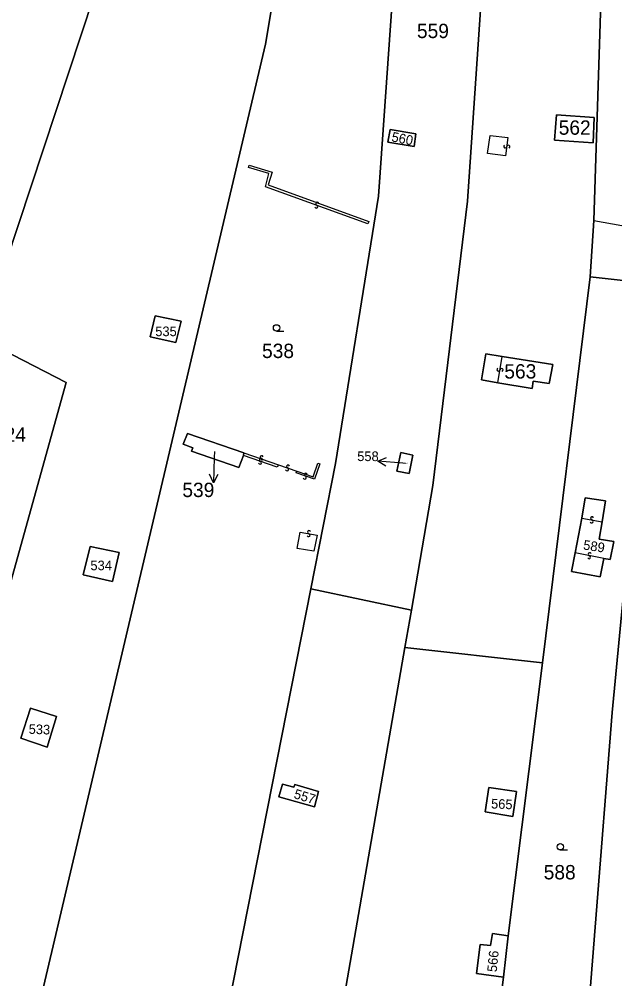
# Model space of a CAD drawing. Extents: x -600309 to -598967, y -1161267 to -1160292.
# Drawn here: x -599845.6 to -599774.9, y -1160957.9 to -1160844.2 of the extents above; entities that cross this region are included whole.
import ezdxf

# ---------------------------------------------------------------- set-up
doc = ezdxf.new("R2010")
doc.units = 0
for name, color, linetype in [('Level 1', 7, 'Continuous'), ('Level 13', 7, 'Continuous'), ('Level 3', 7, 'Continuous'), ('Level 4', 7, 'Continuous'), ('Level 5', 7, 'Continuous'), ('Level 57', 7, 'Continuous'), ('Level 60', 7, 'Continuous')]:
    doc.layers.add(name, color=color, linetype=linetype)

msp = doc.modelspace()

# ---------------------------------------------------------------- linework, layer by layer
at = {"layer": 'Level 1'}
for points in [[(-599774.99, -1160791.85), (-599777.42, -1160868.1)], [(-599799.05, -1160914.24), (-599796.52, -1160899.47), (-599792.42, -1160865.81), (-599787.84, -1160798.99)], [(-599810.16, -1160810.02), (-599816.36, -1160847.18), (-599843.15, -1160960.89)], [(-599798.76, -1160811.58), (-599799.59, -1160817.46), (-599802.97, -1160865.19), (-599808.07, -1160896.86), (-599811, -1160911.72)], [(-599827.83, -1160814.61), (-599850.14, -1160882.08)], [(-599781.85, -1160855.58), (-599777.4, -1160855.88), (-599777.51, -1160858.9), (-599782.08, -1160858.59), (-599781.85, -1160855.58)], [(-599801.57, -1160857.31), (-599798.52, -1160857.83), (-599798.73, -1160859.34), (-599801.84, -1160858.82), (-599801.57, -1160857.31)], [(-599777.42, -1160868.1), (-599777.87, -1160874.77)], [(-599783.53, -1160920.47), (-599777.87, -1160874.77)], [(-599777.87, -1160874.77), (-599770.39, -1160875.6)], [(-599770.39, -1160875.6), (-599775.26, -1160926.38), (-599779.3, -1160977.25)], [(-599829.43, -1160879.4), (-599826.37, -1160880.01), (-599827, -1160882.55), (-599830.03, -1160881.87), (-599829.43, -1160879.4)], [(-599876.36, -1161043.7), (-599856.42, -1160946.13), (-599839.99, -1160887.27), (-599850.14, -1160882.08)], [(-599788.28, -1160884.21), (-599790.22, -1160883.9), (-599790.74, -1160886.96), (-599788.81, -1160887.32)], [(-599788.28, -1160884.21), (-599782.3, -1160885.13), (-599782.72, -1160887.38), (-599784.6, -1160887.13), (-599784.74, -1160888), (-599788.81, -1160887.32)], [(-599818.92, -1160895.6), (-599825.62, -1160893.33), (-599826.11, -1160894.58), (-599824.99, -1160895.02), (-599825.14, -1160895.41), (-599819.51, -1160897.36), (-599818.96, -1160895.92)], [(-599818.92, -1160895.6), (-599818.96, -1160895.92)], [(-599800.33, -1160895.59), (-599798.88, -1160895.89), (-599799.34, -1160898.06), (-599800.79, -1160897.77), (-599800.33, -1160895.59)], [(-599778.86, -1160903.34), (-599778.45, -1160900.93), (-599776.04, -1160901.31), (-599776.44, -1160903.77)], [(-599779.65, -1160907.47), (-599778.86, -1160903.34)], [(-599776.44, -1160903.77), (-599776.81, -1160905.84), (-599775.06, -1160906.12), (-599775.49, -1160908.26), (-599776.25, -1160908.12)], [(-599837.17, -1160906.69), (-599833.71, -1160907.42), (-599834.52, -1160910.87), (-599838, -1160910.06), (-599837.17, -1160906.69)], [(-599776.25, -1160908.12), (-599776.66, -1160910.31), (-599780.06, -1160909.67), (-599779.65, -1160907.47)], [(-599821.88, -1160966.97), (-599811, -1160911.72)], [(-599811, -1160911.72), (-599799.05, -1160914.24)], [(-599799.05, -1160914.24), (-599799.82, -1160918.66)], [(-599799.82, -1160918.66), (-599813.62, -1160998.07), (-599820.65, -1161030.76), (-599828.6, -1161072.21)], [(-599799.82, -1160918.66), (-599783.53, -1160920.47)], [(-599783.53, -1160920.47), (-599787.58, -1160952.82)], [(-599844.21, -1160925.87), (-599841.15, -1160926.85), (-599842.26, -1160930.46), (-599845.36, -1160929.42), (-599844.21, -1160925.87)], [(-599810.56, -1160937.56), (-599814.76, -1160936.38), (-599814.33, -1160934.87), (-599812.99, -1160935.2), (-599812.89, -1160934.91), (-599810.06, -1160935.73), (-599810.56, -1160937.56)], [(-599789.89, -1160935.24), (-599786.6, -1160935.72), (-599787.04, -1160938.71), (-599790.32, -1160938.15), (-599789.89, -1160935.24)], [(-599787.58, -1160952.82), (-599789.44, -1160952.56), (-599789.69, -1160953.99), (-599790.89, -1160953.86), (-599791.32, -1160957.31), (-599788.14, -1160957.74)], [(-599787.58, -1160952.82), (-599788.14, -1160957.74)], [(-599788.14, -1160957.74), (-599789.03, -1160964.79)]]:
    msp.add_lwpolyline(points, dxfattribs=at)
at = {"layer": 'Level 13'}
for centre, start, end in [((-599787.92, -1160859.31), 120.098, 352.688), ((-599787.56, -1160859.35), 300.3124, 172.4104), ((-599810.34, -1160866.45), 197.4352, 69.5331), ((-599810.22, -1160866.11), 17.2207, 249.8107), ((-599788.73, -1160885.74), 117.7014, 349.7994), ((-599788.37, -1160885.8), 297.487, 170.077), ((-599816.94, -1160896.48), 198.0119, 70.6019), ((-599816.9, -1160896.43), 18.2079, 250.7979), ((-599816.82, -1160896.14), 18.2263, 250.3243), ((-599817.02, -1160896.77), 198.4224, 70.5204), ((-599813.8, -1160897.57), 197.6216, 70.2116), ((-599813.68, -1160897.23), 17.8361, 249.9341), ((-599811.7, -1160898.54), 198.2343, 70.3323), ((-599811.58, -1160898.2), 18.0199, 250.6099), ((-599777.62, -1160903.38), 27.2972, 259.3952), ((-599777.68, -1160903.74), 207.0828, 79.6728), ((-599811.26, -1160905.36), 207.5102, 80.1002), ((-599811.2, -1160905), 27.7247, 259.8227), ((-599777.99, -1160907.98), 206.5497, 78.6477), ((-599777.91, -1160907.62), 26.3353, 258.9253)]:
    msp.add_arc(centre, 0.184, start, end, dxfattribs=at)
at = {"layer": 'Level 3'}
for points in [[(-599789.72, -1160858), (-599787.61, -1160858.24), (-599787.88, -1160860.42), (-599790.03, -1160860.14), (-599789.72, -1160858)], [(-599818.31, -1160861.55), (-599815.58, -1160862.35), (-599816.04, -1160863.88), (-599804.12, -1160868.21), (-599804.22, -1160868.48), (-599816.35, -1160864.08), (-599815.95, -1160862.53), (-599818.39, -1160861.81), (-599818.31, -1160861.55)], [(-599777.42, -1160868.1), (-599770.12, -1160869.39)], [(-599788.81, -1160887.32), (-599788.28, -1160884.21)], [(-599814.83, -1160897.02), (-599814.97, -1160897.29), (-599818.96, -1160895.92)], [(-599818.92, -1160895.6), (-599814.83, -1160897.02)], [(-599814.83, -1160897.02), (-599812.66, -1160897.79)], [(-599812.66, -1160897.79), (-599810.71, -1160898.47), (-599810.14, -1160896.83), (-599809.9, -1160896.9), (-599810.55, -1160898.75), (-599812.74, -1160897.99), (-599812.66, -1160897.79)], [(-599778.86, -1160903.34), (-599776.44, -1160903.77)], [(-599812.23, -1160905.01), (-599810.23, -1160905.35), (-599810.62, -1160907.25), (-599812.6, -1160906.93), (-599812.23, -1160905.01)], [(-599776.25, -1160908.12), (-599779.65, -1160907.47)]]:
    msp.add_lwpolyline(points, dxfattribs=at)
at = {"layer": 'Level 5'}
for p, q in [((-599815.05, -1160881.19), (-599814.18, -1160881.19)), ((-599781.4, -1160942.66), (-599780.53, -1160942.66))]:
    msp.add_line(p, q, dxfattribs=at)
for centre in [(-599815.05, -1160880.81), (-599781.4, -1160942.28)]:
    msp.add_circle(centre, 0.375, dxfattribs=at)
at = {"layer": 'Level 57'}
for p, q in [((-599822.43, -1160896.15), (-599822.54, -1160899.15)), ((-599822.41, -1160895.45), (-599822.43, -1160896.15)), ((-599800.06, -1160896.85), (-599803.04, -1160896.59)), ((-599799.74, -1160896.88), (-599800.06, -1160896.85))]:
    msp.add_line(p, q, dxfattribs=at)
for points in [[(-599802.09, -1160897.18), (-599803.04, -1160896.59), (-599802, -1160896.18)], [(-599822, -1160898.17), (-599822.54, -1160899.15), (-599823, -1160898.13)]]:
    msp.add_lwpolyline(points, dxfattribs=at)
at = {"layer": 'Level 60'}
for points in [[(-599770.39, -1160875.6), (-599777.87, -1160874.77), (-599777.42, -1160868.1), (-599774.99, -1160791.85), (-599769.19, -1160788.24), (-599769.43, -1160788.97), (-599769.39, -1160832.11), (-599770.12, -1160869.39)], [(-599799.82, -1160918.66), (-599799.05, -1160914.24), (-599796.52, -1160899.47), (-599792.42, -1160865.81), (-599787.84, -1160798.99), (-599774.99, -1160791.85), (-599777.42, -1160868.1), (-599777.87, -1160874.77), (-599783.53, -1160920.47)], [(-599799.05, -1160914.24), (-599811, -1160911.72), (-599808.07, -1160896.86), (-599802.97, -1160865.19), (-599799.59, -1160817.46), (-599798.76, -1160811.58), (-599797.77, -1160804.57), (-599792.79, -1160801.79), (-599787.84, -1160798.99), (-599792.42, -1160865.81), (-599796.52, -1160899.47)], [(-599844.27, -1160965.95), (-599860.84, -1161044.91), (-599861.52, -1161044.73), (-599862.56, -1161045.91), (-599874.48, -1161043.99), (-599876.36, -1161043.7), (-599856.42, -1160946.13), (-599839.99, -1160887.27), (-599850.14, -1160882.08), (-599827.83, -1160814.61), (-599810.16, -1160810.02), (-599816.36, -1160847.18), (-599843.15, -1160960.89)], [(-599827.13, -1160965.43), (-599843.15, -1160960.89), (-599816.36, -1160847.18), (-599810.16, -1160810.02), (-599798.76, -1160811.58), (-599799.59, -1160817.46), (-599802.97, -1160865.19), (-599808.07, -1160896.86), (-599811, -1160911.72), (-599821.88, -1160966.97), (-599824.75, -1160966.15), (-599824.45, -1160965.18), (-599826.78, -1160964.46)], [(-599836.54, -1160815.46), (-599836.85, -1160816.33), (-599832.97, -1160817.32), (-599831.94, -1160813.16), (-599827.7, -1160814.18), (-599827.83, -1160814.61), (-599850.14, -1160882.08), (-599859.41, -1160877.25), (-599848.72, -1160846.14), (-599837.01, -1160815.33)], [(-599777.4, -1160855.88), (-599781.85, -1160855.58), (-599782.08, -1160858.59), (-599777.51, -1160858.9)], [(-599781.85, -1160855.58), (-599777.4, -1160855.88), (-599777.51, -1160858.9), (-599782.08, -1160858.59)], [(-599798.52, -1160857.83), (-599801.57, -1160857.31), (-599801.84, -1160858.82), (-599798.73, -1160859.34)], [(-599801.57, -1160857.31), (-599798.52, -1160857.83), (-599798.73, -1160859.34), (-599801.84, -1160858.82)], [(-599787.58, -1160952.82), (-599783.53, -1160920.47), (-599777.87, -1160874.77), (-599770.39, -1160875.6), (-599775.26, -1160926.38), (-599779.3, -1160977.25), (-599779.62, -1160981.23), (-599778.72, -1160981.46), (-599778.82, -1160991.22), (-599791.99, -1160989.44), (-599789.28, -1160967.04), (-599789.03, -1160964.79), (-599788.14, -1160957.74)], [(-599775.26, -1160926.38), (-599770.39, -1160875.6), (-599759.03, -1160876.57), (-599764.77, -1160980.08), (-599777.81, -1160977.36), (-599779.3, -1160977.25)], [(-599826.37, -1160880.01), (-599829.43, -1160879.4), (-599830.03, -1160881.87), (-599827, -1160882.55)], [(-599829.43, -1160879.4), (-599826.37, -1160880.01), (-599827, -1160882.55), (-599830.03, -1160881.87)], [(-599853.73, -1160897.91), (-599855.26, -1160896.72), (-599850.14, -1160882.08), (-599839.99, -1160887.27), (-599856.42, -1160946.13), (-599876.36, -1161043.7), (-599887.83, -1161041.95), (-599885.79, -1161033.71), (-599884.69, -1161027.98), (-599875.08, -1161031.22), (-599871.19, -1161000.25), (-599876.49, -1160986.49), (-599876.14, -1160984.81), (-599874.2, -1160983.28), (-599869.25, -1160978.32), (-599867.01, -1160974.06), (-599865.26, -1160969.53), (-599852.15, -1160910.27), (-599851.34, -1160903.95)], [(-599788.28, -1160884.21), (-599790.22, -1160883.9), (-599790.74, -1160886.96), (-599788.81, -1160887.32), (-599784.74, -1160888), (-599784.6, -1160887.13), (-599782.72, -1160887.38), (-599782.3, -1160885.13)], [(-599790.22, -1160883.9), (-599788.28, -1160884.21), (-599782.3, -1160885.13), (-599782.72, -1160887.38), (-599784.6, -1160887.13), (-599784.74, -1160888), (-599788.81, -1160887.32), (-599790.74, -1160886.96)], [(-599818.92, -1160895.6), (-599825.62, -1160893.33), (-599826.11, -1160894.58), (-599824.99, -1160895.02), (-599825.14, -1160895.41), (-599819.51, -1160897.36), (-599818.96, -1160895.92)], [(-599825.62, -1160893.33), (-599818.92, -1160895.6), (-599818.96, -1160895.92), (-599819.51, -1160897.36), (-599825.14, -1160895.41), (-599824.99, -1160895.02), (-599826.11, -1160894.58)], [(-599800.33, -1160895.59), (-599798.88, -1160895.89), (-599799.34, -1160898.06), (-599800.79, -1160897.77)], [(-599798.88, -1160895.89), (-599800.33, -1160895.59), (-599800.79, -1160897.77), (-599799.34, -1160898.06)], [(-599776.04, -1160901.31), (-599778.45, -1160900.93), (-599778.86, -1160903.34), (-599779.65, -1160907.47), (-599780.06, -1160909.67), (-599776.66, -1160910.31), (-599776.25, -1160908.12), (-599775.49, -1160908.26), (-599775.06, -1160906.12), (-599776.81, -1160905.84), (-599776.44, -1160903.77)], [(-599778.45, -1160900.93), (-599776.04, -1160901.31), (-599776.44, -1160903.77), (-599776.81, -1160905.84), (-599775.06, -1160906.12), (-599775.49, -1160908.26), (-599776.25, -1160908.12), (-599776.66, -1160910.31), (-599780.06, -1160909.67), (-599779.65, -1160907.47), (-599778.86, -1160903.34)], [(-599833.71, -1160907.42), (-599837.17, -1160906.69), (-599838, -1160910.06), (-599834.52, -1160910.87)], [(-599837.17, -1160906.69), (-599833.71, -1160907.42), (-599834.52, -1160910.87), (-599838, -1160910.06)], [(-599822.87, -1160971.79), (-599821.88, -1160966.97), (-599811, -1160911.72), (-599799.05, -1160914.24), (-599799.82, -1160918.66), (-599813.62, -1160998.07), (-599820.65, -1161030.76), (-599828.6, -1161072.21), (-599829.93, -1161078.97), (-599844.29, -1161075.84), (-599845.34, -1161075.68), (-599837.23, -1161035.15), (-599831.55, -1161010.01), (-599831.06, -1161008.01), (-599825.9, -1160986.2)], [(-599841.15, -1160926.85), (-599844.21, -1160925.87), (-599845.36, -1160929.42), (-599842.26, -1160930.46)], [(-599844.21, -1160925.87), (-599841.15, -1160926.85), (-599842.26, -1160930.46), (-599845.36, -1160929.42)], [(-599814.76, -1160936.38), (-599810.56, -1160937.56), (-599810.06, -1160935.73), (-599812.89, -1160934.91), (-599812.99, -1160935.2), (-599814.33, -1160934.87)], [(-599810.56, -1160937.56), (-599814.76, -1160936.38), (-599814.33, -1160934.87), (-599812.99, -1160935.2), (-599812.89, -1160934.91), (-599810.06, -1160935.73)], [(-599786.6, -1160935.72), (-599789.89, -1160935.24), (-599790.32, -1160938.15), (-599787.04, -1160938.71)], [(-599789.89, -1160935.24), (-599786.6, -1160935.72), (-599787.04, -1160938.71), (-599790.32, -1160938.15)], [(-599789.44, -1160952.56), (-599787.58, -1160952.82), (-599788.14, -1160957.74), (-599791.32, -1160957.31), (-599790.89, -1160953.86), (-599789.69, -1160953.99)]]:
    msp.add_lwpolyline(points, close=True, dxfattribs=at)
msp.add_lwpolyline([(-599813.62, -1160998.07), (-599799.82, -1160918.66), (-599783.53, -1160920.47), (-599787.58, -1160952.82), (-599789.44, -1160952.56), (-599789.69, -1160953.99), (-599790.89, -1160953.86), (-599791.32, -1160957.31), (-599788.14, -1160957.74), (-599789.03, -1160964.79)], dxfattribs=at)

# ---------------------------------------------------------------- texts
at = {"layer": 'Level 4'}
for s, height, p in [('559', 1.7, (-599798.4, -1160846.48)), ('562', 1.7, (-599781.59, -1160857.93)), ('535', 1.14, (-599829.43, -1160881.79)), ('538', 1.7, (-599816.77, -1160884.38)), ('563', 1.7, (-599788.04, -1160886.81)), ('463/24', 1.7, (-599851.72, -1160894.3)), ('539', 0.1, (-599822.41, -1160895.45)), ('558', 0.1, (-599799.74, -1160896.88)), ('534', 1.14, (-599837.12, -1160909.52)), ('588', 1.7, (-599783.37, -1160946.14))]:
    msp.add_text(s, height=height, dxfattribs=at).set_placement(p)
for s, rotation, p in [('560', 348.832, (-599801.48, -1160858.7)), ('589', 351.2839, (-599778.74, -1160907.05)), ('533', 357.8631, (-599844.46, -1160928.89)), ('557', 343.0446, (-599813.08, -1160936.5)), ('565', 357.5409, (-599789.63, -1160937.73)), ('566', 84.5286, (-599788.94, -1160957.16))]:
    msp.add_text(s, height=1.14, rotation=rotation, dxfattribs=at).set_placement(p)
at = {"layer": 'Level 57'}
for s, height, p in [('558', 1.14, (-599805.48, -1160896.59)), ('539', 1.7, (-599826.22, -1160900.85))]:
    msp.add_text(s, height=height, dxfattribs=at).set_placement(p)

doc.saveas('drawing.dxf')
